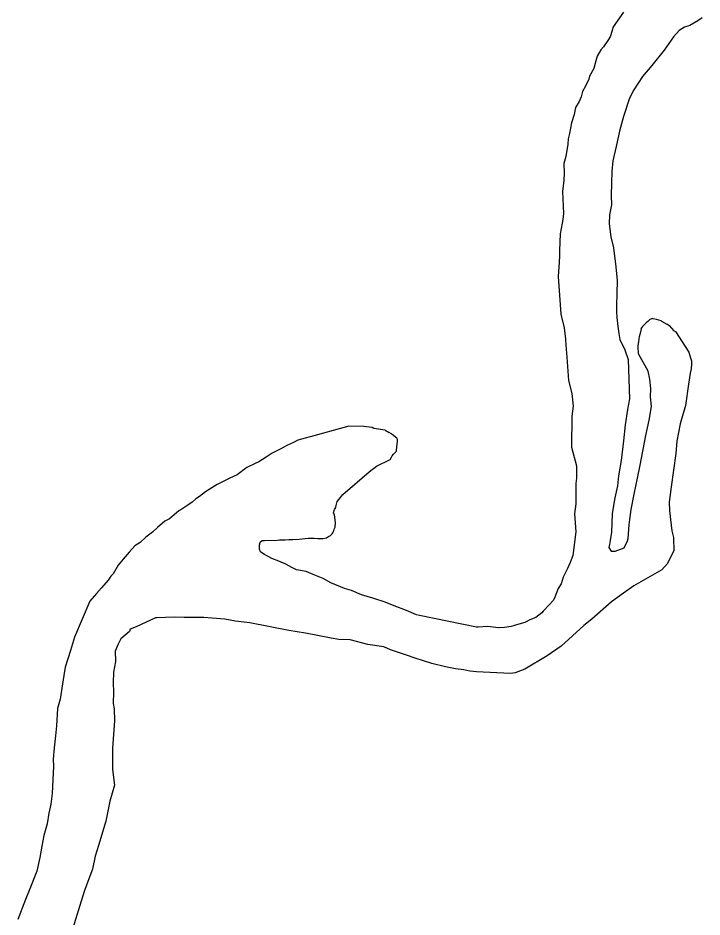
# Model space of a CAD drawing. Extents: x -939622 to -934222, y 1383701 to 1385301.
# Drawn here: x -936018.295 to -936015.582, y 1384181.773 to 1384185.339 of the extents above; entities that cross this region are included whole.
import ezdxf

# ---------------------------------------------------------------- set-up
doc = ezdxf.new("R2010")
doc.units = 0
doc.layers.add('Level 9', color=7, linetype='Continuous')

msp = doc.modelspace()

# ---------------------------------------------------------------- linework, layer by layer
at = {"layer": 'Level 9'}
for points in [[(-936015.8931, 1384185.3628), (-936015.9245, 1384185.3166), (-936015.9359, 1384185.3012), (-936015.9385, 1384185.2891), (-936015.9466, 1384185.2647), (-936015.9551, 1384185.2494), (-936015.9722, 1384185.2248), (-936015.9837, 1384185.2124), (-936015.9978, 1384185.1878), (-936016.0032, 1384185.1696), (-936016.0111, 1384185.1393), (-936016.028, 1384185.1086), (-936016.0306, 1384185.0965), (-936016.0446, 1384185.069), (-936016.0558, 1384185.0476), (-936016.0611, 1384185.0263), (-936016.0694, 1384185.008), (-936016.0835, 1384184.9835), (-936016.0886, 1384184.9563), (-936016.0994, 1384184.9228), (-936016.1069, 1384184.8805), (-936016.1122, 1384184.8593), (-936016.1144, 1384184.8381), (-936016.1217, 1384184.7898), (-936016.1298, 1384184.7625), (-936016.1284, 1384184.7235), (-936016.1305, 1384184.6963), (-936016.1349, 1384184.6511), (-936016.1319, 1384184.5641), (-936016.134, 1384184.5399), (-936016.1365, 1384184.5248), (-936016.144, 1384184.4825), (-936016.1458, 1384184.4494), (-936016.1477, 1384184.4162), (-936016.1469, 1384184.3952), (-936016.1491, 1384184.3711), (-936016.1531, 1384184.3139), (-936016.1419, 1384184.164), (-936016.1281, 1384184.1104), (-936016.1235, 1384184.0655), (-936016.1227, 1384184.0415), (-936016.118, 1384183.9935), (-936016.1118, 1384183.9006), (-936016.0981, 1384183.85), (-936016.0933, 1384183.7991), (-936016.0979, 1384183.7598), (-936016.0996, 1384183.6366), (-936016.0791, 1384183.5621), (-936016.0804, 1384183.514), (-936016.0827, 1384183.4929), (-936016.0828, 1384183.4117), (-936016.0875, 1384183.3725), (-936016.082, 1384183.3006), (-936016.0937, 1384183.207), (-936016.1047, 1384183.1796), (-936016.1158, 1384183.1551), (-936016.1326, 1384183.1215), (-936016.1407, 1384183.0942), (-936016.152, 1384183.0757), (-936016.1658, 1384183.0422), (-936016.1714, 1384183.03), (-936016.1887, 1384183.0114), (-936016.2118, 1384182.9865), (-936016.2176, 1384182.9803), (-936016.2408, 1384182.9614), (-936016.2645, 1384182.9516), (-936016.2821, 1384182.942), (-936016.2851, 1384182.9419), (-936016.3177, 1384182.9317), (-936016.3295, 1384182.9283), (-936016.3384, 1384182.925), (-936016.3652, 1384182.921), (-936016.3861, 1384182.9203), (-936016.3891, 1384182.9202), (-936016.4312, 1384182.9248), (-936016.4701, 1384182.9234), (-936016.4761, 1384182.9232), (-936016.7022, 1384182.9694), (-936016.7143, 1384182.972), (-936016.7538, 1384182.9886), (-936016.8024, 1384183.008), (-936016.8388, 1384183.0217)], [(-936015.5819, 1384185.3391), (-936015.5985, 1384185.328), (-936015.6308, 1384185.3088), (-936015.6515, 1384185.3021), (-936015.672, 1384185.2893), (-936015.6951, 1384185.2645), (-936015.7322, 1384185.2121), (-936015.7809, 1384185.1503), (-936015.8184, 1384185.1069), (-936015.8525, 1384185.0546), (-936015.8693, 1384185.021), (-936015.8937, 1384184.948), (-936015.9096, 1384184.8904), (-936015.9225, 1384184.8298), (-936015.9355, 1384184.7723), (-936015.94, 1384184.73), (-936015.9414, 1384184.6849), (-936015.9426, 1384184.6338), (-936015.9414, 1384184.5977), (-936015.949, 1384184.5584), (-936015.9508, 1384184.5223), (-936015.943, 1384184.4715), (-936015.9325, 1384184.4268), (-936015.9239, 1384184.3519), (-936015.919, 1384184.298), (-936015.9202, 1384184.2469), (-936015.9215, 1384184.1987), (-936015.9207, 1384184.1747), (-936015.9199, 1384184.1507), (-936015.9156, 1384184.1148), (-936015.9117, 1384184.0879), (-936015.9079, 1384184.064), (-936015.8885, 1384184.0226), (-936015.8752, 1384183.984), (-936015.8697, 1384183.8279), (-936015.8772, 1384183.7856), (-936015.8871, 1384183.7251), (-936015.8939, 1384183.6618), (-936015.9032, 1384183.5833), (-936015.913, 1384183.5229), (-936015.9177, 1384183.4836), (-936015.9279, 1384183.4352), (-936015.9329, 1384183.405), (-936015.9377, 1384183.3717), (-936015.9412, 1384183.2995), (-936015.946, 1384183.2663), (-936015.9485, 1384183.2511), (-936015.9511, 1384183.239), (-936015.9416, 1384183.2243), (-936015.9386, 1384183.2244), (-936015.9266, 1384183.2249), (-936015.8912, 1384183.2381), (-936015.8771, 1384183.2656), (-936015.8745, 1384183.2748), (-936015.8704, 1384183.329), (-936015.8681, 1384183.3501), (-936015.8635, 1384183.3893), (-936015.8506, 1384183.4499), (-936015.8378, 1384183.5135), (-936015.8277, 1384183.5649), (-936015.8048, 1384183.6829), (-936015.7919, 1384183.7435), (-936015.7819, 1384183.7979), (-936015.7862, 1384183.8368), (-936015.7844, 1384183.8699), (-936015.7886, 1384183.9059), (-936015.7957, 1384183.9387), (-936015.834, 1384184.0065), (-936015.8342, 1384184.0125), (-936015.8349, 1384184.0305), (-936015.8352, 1384184.0395), (-936015.8327, 1384184.0546), (-936015.8304, 1384184.0757), (-936015.8251, 1384184.0939), (-936015.8225, 1384184.106), (-936015.8226, 1384184.109), (-936015.8222, 1384184.1101)], [(-936015.7782, 1384184.1473), (-936015.7883, 1384184.1429), (-936015.7973, 1384184.1347), (-936015.8032, 1384184.1295), (-936015.8122, 1384184.1205), (-936015.8175, 1384184.116), (-936015.8222, 1384184.1101)], [(-936015.7782, 1384184.1473), (-936015.776, 1384184.1467), (-936015.7639, 1384184.1441), (-936015.7458, 1384184.1388), (-936015.7427, 1384184.1359), (-936015.7213, 1384184.1246), (-936015.7184, 1384184.1247), (-936015.7122, 1384184.1189), (-936015.6935, 1384184.0985), (-936015.6874, 1384184.0957), (-936015.6337, 1384184.0134)], [(-936015.6337, 1384184.0134), (-936015.6279, 1384183.9908), (-936015.6241, 1384183.9795), (-936015.6241, 1384183.9668), (-936015.6249, 1384183.9474), (-936015.6286, 1384183.9302), (-936015.6361, 1384183.8868), (-936015.6475, 1384183.8018)], [(-936015.6475, 1384183.8018), (-936015.6687, 1384183.7297), (-936015.6813, 1384183.6602)], [(-936016.8837, 1384183.7114), (-936016.8898, 1384183.7142), (-936016.9229, 1384183.719), (-936016.9828, 1384183.7199), (-936017.0451, 1384183.7027), (-936017.0837, 1384183.6924), (-936017.1074, 1384183.6855), (-936017.1845, 1384183.6648), (-936017.2021, 1384183.6552), (-936017.2258, 1384183.6453), (-936017.2551, 1384183.6293), (-936017.2875, 1384183.6131), (-936017.3109, 1384183.5973), (-936017.3402, 1384183.5782), (-936017.3549, 1384183.5717), (-936017.3873, 1384183.5556), (-936017.4253, 1384183.5272), (-936017.4547, 1384183.5141), (-936017.4782, 1384183.5013), (-936017.5047, 1384183.4884), (-936017.537, 1384183.4692), (-936017.5517, 1384183.4597), (-936017.575, 1384183.4408), (-936017.5896, 1384183.4313), (-936017.6041, 1384183.4188), (-936017.6217, 1384183.4061), (-936017.6451, 1384183.3903), (-936017.6568, 1384183.3839), (-936017.6946, 1384183.3525), (-936017.7123, 1384183.3429), (-936017.7413, 1384183.3178), (-936017.7617, 1384183.2991), (-936017.7879, 1384183.2801), (-936017.8111, 1384183.2583), (-936017.8317, 1384183.2455), (-936017.8547, 1384183.2207), (-936017.8777, 1384183.1928), (-936017.8978, 1384183.1681), (-936017.9176, 1384183.1344), (-936017.9263, 1384183.125), (-936017.9377, 1384183.1096), (-936017.9636, 1384183.0787), (-936017.9838, 1384183.0569), (-936018.0097, 1384183.026), (-936018.0706, 1384182.8826), (-936018.0867, 1384182.8309), (-936018.1084, 1384182.7641), (-936018.118, 1384182.6976), (-936018.1279, 1384182.6372), (-936018.1386, 1384182.6007), (-936018.1422, 1384182.5315), (-936018.1468, 1384182.4922), (-936018.1511, 1384182.444), (-936018.1556, 1384182.3988), (-936018.1546, 1384182.3718), (-936018.1598, 1384182.2634), (-936018.1644, 1384182.2212), (-936018.1721, 1384182.1848), (-936018.1796, 1384182.1425), (-936018.193, 1384182.0969), (-936018.2005, 1384182.0546), (-936018.2079, 1384182.0093), (-936018.221, 1384181.9547), (-936018.2485, 1384181.8846), (-936018.265, 1384181.842), (-936018.2951, 1384181.7628)], [(-936016.8385, 1384183.7039), (-936016.8837, 1384183.7114)], [(-936016.8385, 1384183.7039), (-936016.8233, 1384183.6955)], [(-936016.811, 1384183.6869), (-936016.8141, 1384183.6898), (-936016.8233, 1384183.6955)], [(-936015.6813, 1384183.6602), (-936015.6856, 1384183.6119), (-936015.6952, 1384183.5455), (-936015.7049, 1384183.479), (-936015.7118, 1384183.4187), (-936015.7106, 1384183.3857), (-936015.7064, 1384183.3497), (-936015.7018, 1384183.3048), (-936015.6949, 1384183.278), (-936015.6944, 1384183.263), (-936015.6936, 1384183.239), (-936015.6932, 1384183.227), (-936015.7183, 1384183.175), (-936015.7414, 1384183.1502), (-936015.8529, 1384183.0862), (-936015.8939, 1384183.0577), (-936015.9406, 1384183.023), (-936016.019, 1384182.9542), (-936016.0511, 1384182.929), (-936016.1411, 1384182.8477), (-936016.1967, 1384182.8097), (-936016.2846, 1384182.7556), (-936016.3231, 1384182.7422), (-936016.3409, 1384182.7386), (-936016.4759, 1384182.7459), (-936016.5029, 1384182.7479), (-936016.527, 1384182.7531), (-936016.5601, 1384182.758), (-936016.5993, 1384182.7656), (-936016.6537, 1384182.7788), (-936016.7203, 1384182.8005), (-936016.7536, 1384182.8113), (-936016.8173, 1384182.8331), (-936016.8446, 1384182.8442), (-936016.9078, 1384182.854), (-936016.9773, 1384182.8726), (-936017.0223, 1384182.8741), (-936017.0524, 1384182.879), (-936017.1067, 1384182.8892), (-936017.1549, 1384182.8995), (-936017.2211, 1384182.9092), (-936017.3749, 1384182.9399), (-936017.432, 1384182.9469), (-936017.4742, 1384182.9545), (-936017.5253, 1384182.9587), (-936017.5583, 1384182.9606), (-936017.6361, 1384182.9609), (-936017.6751, 1384182.9625), (-936017.7439, 1384182.9601), (-936017.7499, 1384182.9599), (-936017.8265, 1384182.9242), (-936017.8501, 1384182.9143), (-936017.8528, 1384182.9052), (-936017.8877, 1384182.8769), (-936017.8988, 1384182.8525), (-936017.91, 1384182.8281), (-936017.9085, 1384182.7861), (-936017.916, 1384182.7437), (-936017.9176, 1384182.7016), (-936017.9163, 1384182.6656), (-936017.9177, 1384182.6204), (-936017.914, 1384182.5995), (-936017.9123, 1384182.5515), (-936017.9205, 1384182.443), (-936017.9206, 1384182.3589), (-936017.9124, 1384182.2961), (-936017.9312, 1384182.2323), (-936017.9464, 1384182.1536), (-936017.976, 1384182.0564), (-936017.9895, 1384182.0139), (-936017.9997, 1384181.9624), (-936018.0107, 1384181.935), (-936018.0325, 1384181.8741), (-936018.0944, 1384181.6736)], [(-936016.7925, 1384183.6725), (-936016.811, 1384183.6869)], [(-936016.7939, 1384183.6244), (-936016.7891, 1384183.6606)], [(-936016.7891, 1384183.6606), (-936016.7892, 1384183.6636), (-936016.7893, 1384183.6666), (-936016.7925, 1384183.6725)], [(-936016.8195, 1384183.5874), (-936016.8139, 1384183.5966), (-936016.8111, 1384183.6027), (-936016.8053, 1384183.6089), (-936016.7966, 1384183.6182), (-936016.7938, 1384183.6214), (-936016.7939, 1384183.6244)], [(-936016.8725, 1384183.5615), (-936016.8195, 1384183.5874)], [(-936016.9017, 1384183.5394), (-936016.8725, 1384183.5615)], [(-936017.0063, 1384183.4486), (-936016.9017, 1384183.5394)], [(-936017.0345, 1384183.3981), (-936017.0346, 1384183.3996), (-936017.0293, 1384183.4208), (-936017.0207, 1384183.4301), (-936017.0063, 1384183.4486)], [(-936017.0355, 1384183.3394), (-936017.0365, 1384183.3465), (-936017.0387, 1384183.3599), (-936017.0402, 1384183.3667), (-936017.0432, 1384183.3764), (-936017.0402, 1384183.3891), (-936017.0345, 1384183.3981)], [(-936017.0376, 1384183.3194), (-936017.0354, 1384183.3364), (-936017.0355, 1384183.3394)], [(-936017.0858, 1384183.2746), (-936017.0709, 1384183.2769), (-936017.0672, 1384183.2792), (-936017.0634, 1384183.2821), (-936017.0552, 1384183.2866), (-936017.0529, 1384183.2896), (-936017.0485, 1384183.2926), (-936017.0462, 1384183.2964), (-936017.0432, 1384183.3023), (-936017.0417, 1384183.3068), (-936017.041, 1384183.3121), (-936017.0376, 1384183.3194)], [(-936017.3351, 1384183.2599), (-936017.3322, 1384183.263), (-936017.3264, 1384183.2662), (-936017.3234, 1384183.2663), (-936017.3174, 1384183.2665)], [(-936017.3174, 1384183.2665), (-936017.2675, 1384183.268)], [(-936017.2675, 1384183.268), (-936017.2665, 1384183.2683), (-936017.2576, 1384183.2686)], [(-936017.2576, 1384183.2686), (-936017.2354, 1384183.2687), (-936017.2212, 1384183.2709), (-936017.2055, 1384183.2702), (-936017.1798, 1384183.2713)], [(-936017.1798, 1384183.2713), (-936017.144, 1384183.2755), (-936017.1261, 1384183.2762), (-936017.1201, 1384183.2764), (-936017.1051, 1384183.2739), (-936017.0901, 1384183.2744), (-936017.0858, 1384183.2746)], [(-936017.3372, 1384183.2327), (-936017.3373, 1384183.2357), (-936017.3374, 1384183.2387), (-936017.3376, 1384183.2447), (-936017.3377, 1384183.2478), (-936017.3378, 1384183.2508), (-936017.3349, 1384183.2539), (-936017.3379, 1384183.2538), (-936017.335, 1384183.2569), (-936017.3351, 1384183.2598)], [(-936017.288, 1384183.1954), (-936017.3005, 1384183.2014), (-936017.3087, 1384183.2059), (-936017.3169, 1384183.2111), (-936017.3237, 1384183.2156), (-936017.3334, 1384183.2216), (-936017.3372, 1384183.2327)], [(-936016.8388, 1384183.0217), (-936016.8873, 1384183.0381), (-936016.9326, 1384183.0515), (-936016.9721, 1384183.0682), (-936016.9994, 1384183.0762), (-936017.054, 1384183.0984), (-936017.0846, 1384183.1153), (-936017.1241, 1384183.132), (-936017.1514, 1384183.1431), (-936017.1906, 1384183.1507), (-936017.2089, 1384183.1591), (-936017.2333, 1384183.1733), (-936017.2606, 1384183.1843), (-936017.288, 1384183.1954)]]:
    msp.add_lwpolyline(points, dxfattribs=at)

doc.saveas('drawing.dxf')
